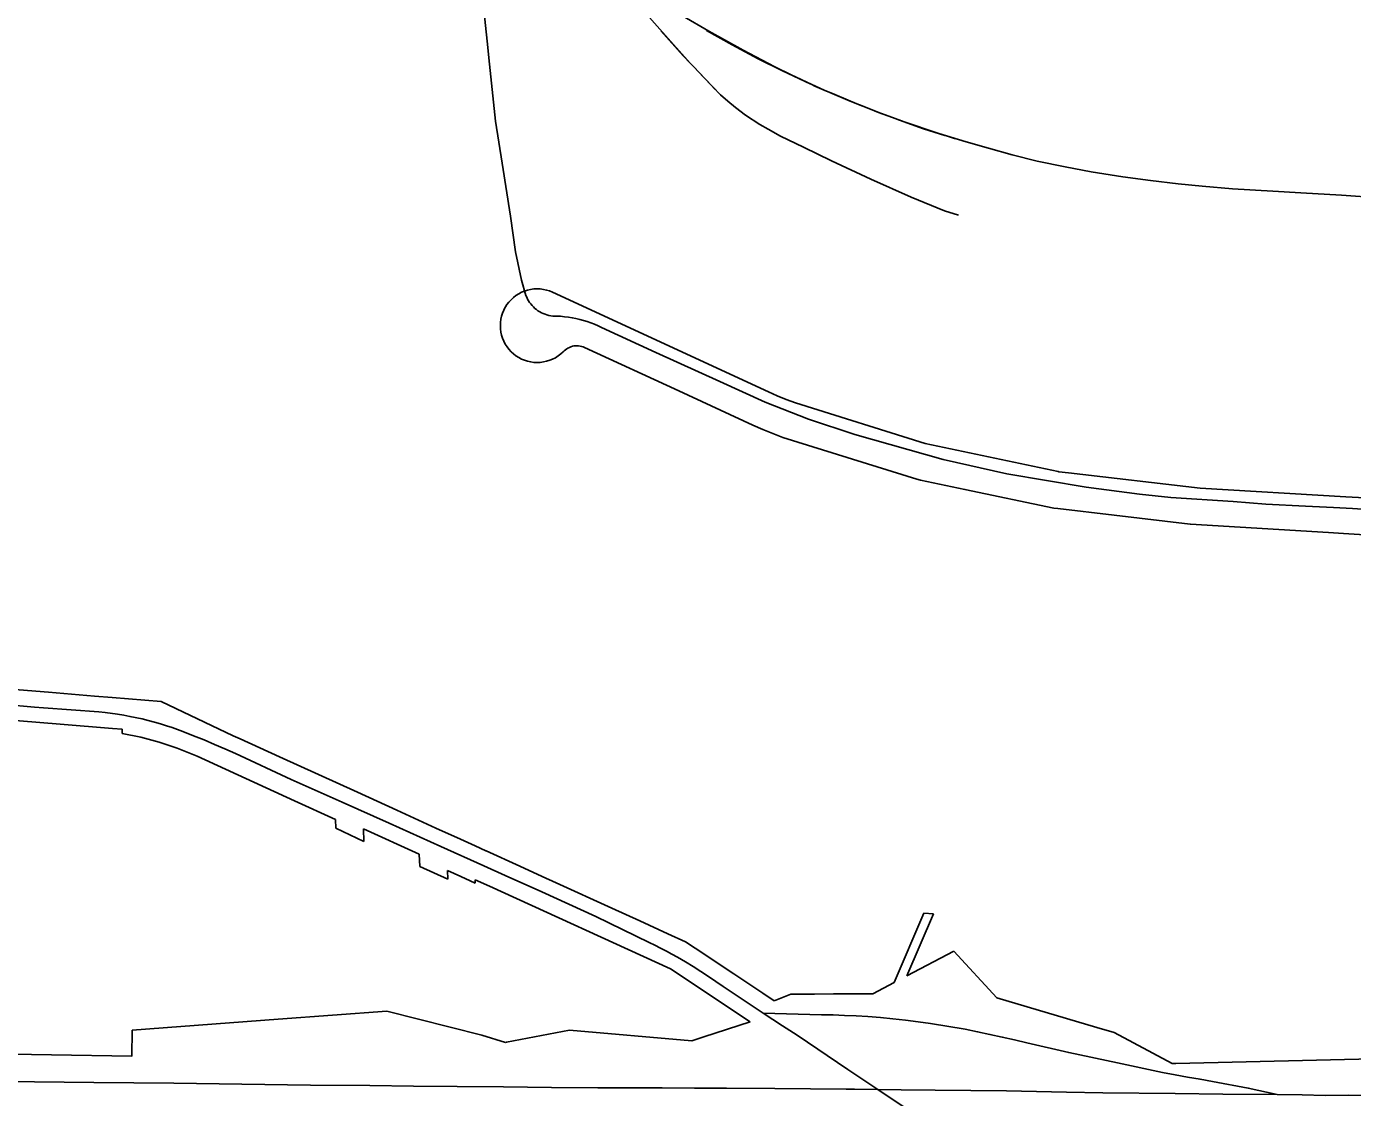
# Model space of a CAD drawing. Extents: x -2233 to 187241, y 4582 to 150524.
# Drawn here: x 94013 to 96173, y 58649 to 60393 of the extents above; entities that cross this region are included whole.
import ezdxf

# ---------------------------------------------------------------- set-up
doc = ezdxf.new("R2010")
doc.units = 0
for name, color, linetype in [('GE_X_CL_2000', 7, 'Continuous'), ('RD_X_RR_1', 7, 'Continuous'), ('RW_X_Fee_RW', 7, 'Continuous')]:
    doc.layers.add(name, color=color, linetype=linetype)

msp = doc.modelspace()

# ---------------------------------------------------------------- linework, layer by layer
at = {"layer": 'GE_X_CL_2000'}
for points in [[(94751.1, 60486.6), (94763.7, 60369), (94767.5, 60331.5), (94777, 60238.7), (94788, 60170.3), (94801.8, 60084.1), (94810, 60026.1), (94819.8, 59980.1), (94826.9, 59955.2), (94828.1, 59952.2), (94829.5, 59949.3), (94831.1, 59946.5), (94832.8, 59943.8), (94834.7, 59941.2), (94836.8, 59938.7), (94839, 59936.3), (94841.3, 59934.1), (94843.8, 59932.1), (94846.4, 59930.2), (94849.2, 59928.5), (94852, 59926.9), (94854.9, 59925.6), (94857.9, 59924.4), (94861, 59923.4), (94864.1, 59922.6), (94867.3, 59922), (94870.5, 59921.6), (94883.3, 59921.1), (94889.6, 59920.5), (94895.9, 59919.7), (94902.1, 59918.7), (94908.3, 59917.5), (94914.5, 59916), (94920.6, 59914.4), (94926.7, 59912.5), (94932.6, 59910.5), (94938.6, 59908.2), (94944.4, 59905.8), (94950.1, 59903.1), (95038.2, 59862.2), (95142.7, 59814.8), (95216.7, 59781.3), (95287, 59753.9), (95362.3, 59728.6), (95506.6, 59688), (95610, 59664.9), (95739.3, 59642.9), (95826, 59631.4), (95877.1, 59626.4), (95978.5, 59619.4), (96032.1, 59615.4), (96096.4, 59612.1), (96142.4, 59610), (96173, 59608.4), (96246.1, 59603.6)], [(93977.9, 59289.3), (94026.6, 59285), (94040.9, 59283.7), (94131.1, 59277), (94141.3, 59275.9), (94161.6, 59273.3), (94171.7, 59271.7), (94181.7, 59269.9), (94201.7, 59265.6), (94211.7, 59263.2), (94221.6, 59260.5), (94231.4, 59257.7), (94241.2, 59254.7), (94250.8, 59251.5), (94268, 59245), (94285.3, 59238.3), (94302.5, 59231.4), (94319.6, 59224.2), (94336.6, 59216.8), (94353.5, 59209.3), (94444.4, 59166.9), (94527.7, 59130.2), (94603.9, 59096), (94688.2, 59058), (94758.4, 59026.4), (94793, 59010.8), (94852.5, 58984.3), (94940.9, 58943.9), (95027.5, 58901.8), (95036.8, 58897.4), (95046.2, 58892.7), (95055.5, 58887.8), (95064.7, 58882.8), (95073.9, 58877.7), (95086.6, 58870.2), (95099.2, 58862.5), (95111.7, 58854.6), (95124.1, 58846.5), (95136.3, 58838.3), (95148.2, 58830), (95213.3, 58786.8)], [(95213.3, 58786.8), (95244.6, 58766), (95268.4, 58750.8), (95351.3, 58694.8), (95399.9, 58662.2), (95439.5, 58635.7), (95447.3, 58630.7), (95554.3, 58560.6), (95613, 58524.8), (95613.5, 58524.5)], [(95213.3, 58786.8), (95289.3, 58784.4), (95308.1, 58784.2), (95327, 58783.8), (95345.9, 58783.1), (95364.7, 58782.3), (95383.6, 58781.2), (95404.1, 58779.5), (95424.6, 58777.4), (95445, 58775.1), (95465.4, 58772.5), (95485.8, 58769.7), (95542.3, 58760.6), (95562.5, 58756.5), (95582.6, 58752.2), (95602.6, 58747.8), (95622.7, 58743.2), (95642.7, 58738.5), (95710.9, 58722.6), (95790.4, 58705.8), (95863.8, 58690.3), (95884.1, 58686.5), (95904.4, 58682.7), (95924.8, 58679), (95945.1, 58675.4), (96003.3, 58664.7), (96050.6, 58654.2)], [(93995.2, 58675.2), (94026.6, 58674.8), (94123, 58673.8), (94253.2, 58672.9), (94364, 58671), (94475.9, 58669.7), (94572.6, 58668.8), (94643.7, 58668.1), (94714.8, 58667.5), (94790.4, 58666.7), (94868.5, 58665.5), (94944.1, 58665.3), (95048.8, 58665), (95101.1, 58664.8), (95153.4, 58664.7), (95232.2, 58664), (95290.3, 58663.5), (95348.4, 58663), (95361.8, 58662.8), (95399.9, 58662.2), (95437.7, 58661.7), (95493.1, 58661.6), (95551.4, 58660.8), (95609.7, 58660.1), (95707.4, 58658.2), (95766.2, 58657.1), (95884.3, 58655.8), (95962.1, 58654.8), (96050.6, 58654.2)], [(96050.6, 58654.2), (96091.3, 58653.9), (96128.7, 58652.9), (96166.6, 58653.1), (96201.7, 58652.7)]]:
    msp.add_lwpolyline(points, dxfattribs=at)
at = {"layer": 'RD_X_RR_1'}
for p, q in [((95094.4, 60333.2), (95100, 60327.3)), ((95100, 60327.3), (95118.7, 60307.5)), ((95118.7, 60307.5), (95135.5, 60289.8)), ((95292.4, 60298.3), (95312.7, 60289.4)), ((95511.8, 60214.7), (95526.7, 60209.9))]:
    msp.add_line(p, q, dxfattribs=at)
for points in [[(94908.3, 60528.3), (94945.9, 60492.8), (94974.4, 60464.6), (95007.4, 60430.9), (95036.2, 60398.3), (95062.8, 60368.7), (95094.4, 60333.2)], [(94908.3, 60528.3), (94936.9, 60509.5), (94984.4, 60474.4), (95032.9, 60441.4), (95081.8, 60410.2), (95124.9, 60385.2), (95180.4, 60354.2), (95232.2, 60327.3), (95259, 60314.4), (95292.4, 60298.3)], [(95046.5, 60385.6), (95083.1, 60345.2), (95094.4, 60333.2)], [(95121.1, 60386.4), (95162.5, 60363.1), (95204.9, 60340.4), (95244.7, 60320.5), (95289.6, 60299.6), (95292.4, 60298.3)], [(95094.4, 60333.2), (95095, 60332.6), (95100, 60327.3)], [(95100, 60327.3), (95115.9, 60310.3), (95118.7, 60307.5)], [(95118.7, 60307.5), (95143.8, 60281.9), (95155.7, 60271.4), (95168.3, 60261.1), (95184.3, 60248.7), (95207.8, 60233.5), (95221.3, 60225.6), (95241.6, 60214.4), (95278.8, 60196.7), (95324.5, 60174), (95388.3, 60144.6), (95454.3, 60115.2), (95508.8, 60092.7), (95531.2, 60085.8)], [(95292.4, 60298.3), (95297.4, 60295.9), (95312.7, 60289.4)], [(95312.7, 60289.4), (95329.7, 60282), (95365.7, 60266.9), (95385.1, 60259.5)], [(95312.7, 60289.4), (95321.7, 60285.6), (95355.1, 60271.5), (95385.1, 60259.5)], [(95385.1, 60259.5), (95401.3, 60253), (95423.6, 60244.8)], [(95385.1, 60259.5), (95404.4, 60252.1), (95423.6, 60244.8)], [(95423.6, 60244.8), (95435.2, 60240.5), (95474.5, 60226.6), (95509, 60215.6), (95511.8, 60214.7)], [(95423.6, 60244.8), (95442.7, 60237.9), (95497.9, 60219.2), (95511.8, 60214.7)], [(95511.8, 60214.7), (95544, 60205), (95580, 60194.6), (95618.6, 60184), (95659.4, 60173.7), (95705.1, 60164.4), (95747.6, 60156.5), (95799.1, 60148.3), (95844, 60142.1), (95889, 60136.7), (95928.3, 60132.8), (95977.8, 60128.6), (96043.5, 60124.8), (96088.9, 60122), (96155.2, 60118.1), (96216.7, 60114.2), (96284, 60110.2), (96350.5, 60106), (96400.8, 60103.3), (96464.9, 60099), (96533.9, 60095.3), (96586.2, 60092), (96625, 60089.6)]]:
    msp.add_lwpolyline(points, dxfattribs=at)
at = {"layer": 'RW_X_Fee_RW'}
for p, q in [((95221.7, 59798.3), (94870.3, 59960.4)), ((96162.1, 59627.4), (95925.2, 59641.2)), ((94232.6, 59294.1), (94256.3, 59282.9)), ((94256.3, 59282.9), (94350.2, 59238.4)), ((94169.4, 59242.2), (94169.2, 59249.1)), ((94258.9, 59218.2), (94291.3, 59204.8)), ((94516.7, 59102.1), (94517.1, 59087.9)), ((94517.1, 59087.9), (94563, 59066)), ((94562.1, 59087), (94653.1, 59045.5)), ((94563, 59066), (94562.1, 59087)), ((94720.3, 59069.8), (94743.9, 59059.1)), ((94653.1, 59045.5), (94654, 59025.5)), ((94654, 59025.5), (94699.5, 59004.8)), ((94698.8, 59019.2), (94699.5, 59004.8)), ((94698.8, 59019.2), (94720.7, 59009.2)), ((94744.1, 59004), (94744.3, 58998.4)), ((95474.9, 58949.7), (95426.6, 58836.6)), ((95447.2, 58847.5), (95490.4, 58948.5)), ((95490.4, 58948.5), (95474.9, 58949.7)), ((95524, 58887.7), (95447.2, 58847.5)), ((95593.9, 58811.8), (95524, 58887.7)), ((95062.3, 58859.1), (95192.2, 58772.6)), ((95426.6, 58836.6), (95391.8, 58818.4)), ((95231.1, 58806.7), (95258.4, 58817.4)), ((95258.4, 58817.4), (95297, 58817.7)), ((95391.8, 58818.4), (95338.5, 58818)), ((95593.9, 58811.8), (95756.8, 58763.3)), ((94600.2, 58789.9), (94423, 58776.7)), ((94755.2, 58750.8), (94600.2, 58789.9)), ((94185.7, 58759.2), (94423, 58776.7)), ((94755.2, 58750.8), (94793.7, 58739.1)), ((94897.8, 58759.2), (95097, 58741.7)), ((95784.8, 58755), (95756.8, 58763.3)), ((95879.1, 58704.5), (95784.8, 58755))]:
    msp.add_line(p, q, dxfattribs=at)
for points in [[(94870.3, 59960.4), (94865.4, 59962.4), (94860.4, 59963.9), (94855.3, 59965), (94850.1, 59965.7), (94844.9, 59965.9), (94839.7, 59965.7), (94834.5, 59965), (94829.4, 59963.8), (94824.4, 59962.2), (94819.6, 59960.2), (94815, 59957.8), (94810.6, 59955), (94806.5, 59951.8), (94802.6, 59948.2), (94799.1, 59944.4), (94795.9, 59940.2), (94793.6, 59936.6), (94793.1, 59935.8), (94790.7, 59931.2), (94788.7, 59926.4), (94787.2, 59921.4), (94786, 59916.3), (94785.3, 59911.1), (94785.1, 59905.9), (94785.4, 59900.7), (94786, 59895.5), (94787.2, 59890.4), (94788.7, 59885.4), (94790.7, 59880.6), (94793.1, 59875.9), (94796, 59871.5), (94799.1, 59867.4), (94802.7, 59863.5), (94806.5, 59860), (94810.6, 59856.8), (94815.1, 59854), (94819.7, 59851.6), (94824.5, 59849.6), (94829.5, 59848), (94834.6, 59846.8), (94839.8, 59846.1), (94845, 59845.9), (94850.2, 59846.1), (94855.4, 59846.8), (94860.5, 59847.9), (94865.5, 59849.5), (94870.3, 59851.4), (94875, 59853.8), (94879.4, 59856.6), (94883.5, 59859.8), (94887.4, 59863.3)], [(94922.2, 59870.4), (94919.8, 59871.3), (94917.4, 59872.1), (94915, 59872.7), (94912.5, 59873), (94909.9, 59873.1), (94907.4, 59873.1), (94904.9, 59872.8), (94902.4, 59872.3), (94900, 59871.5), (94897.6, 59870.6), (94895.3, 59869.5), (94893.2, 59868.2), (94891.1, 59866.7), (94889.2, 59865.1), (94887.4, 59863.3)], [(95196.6, 59743.8), (95075.6, 59799.6), (94922.2, 59870.4)], [(95221.7, 59798.3), (95236.2, 59791.9), (95250.8, 59785.9), (95265.6, 59780.3)], [(95265.6, 59780.3), (95477.3, 59714.3), (95693.5, 59668.4), (95694.8, 59668.2), (95710.7, 59666.4), (95925.2, 59641.2)], [(95196.6, 59743.8), (95212.6, 59736.7), (95228.8, 59730.1), (95245.1, 59723.9)], [(95245.1, 59723.9), (95463.3, 59656.1), (95469.4, 59654.5), (95541.8, 59639.4), (95686.8, 59608.7), (95693.1, 59608), (95785.1, 59597.3), (95908.5, 59582.9)], [(97435.8, 59562), (97232.5, 59562.1), (96382.6, 59613.9), (96223.3, 59623.6), (96220.9, 59623.8), (96209.9, 59624.4), (96183, 59626.1), (96162.1, 59627.4)], [(96158.5, 59567.5), (96134, 59569), (95909.5, 59582.9), (95908.5, 59582.9)], [(97224.2, 59502.5), (97111.1, 59509.4), (96992.9, 59516.6), (96801, 59528.3), (96663.7, 59536.7), (96567.1, 59542.6), (96283.8, 59559.8), (96219.9, 59563.7), (96158.5, 59567.5)], [(93251.2, 59373.9), (93315.8, 59368.6), (93332.3, 59367.3), (93335.4, 59367), (93386.7, 59362.9), (93506.3, 59353.1), (93815, 59328), (93874.8, 59323.2), (93876.8, 59323), (93974.5, 59315.1), (94049.2, 59309), (94124, 59302.9), (94152.9, 59300.5), (94232.6, 59294.1)], [(94068, 59257.3), (93968.4, 59265.4), (93849.1, 59275.1), (93780.1, 59280.7), (93718.6, 59285.7)], [(94068, 59257.3), (94153.4, 59250.3), (94169.2, 59249.1)], [(94258.9, 59218.2), (94229.6, 59228.1), (94199.7, 59236.1), (94169.4, 59242.2)], [(94350.2, 59238.4), (94361.6, 59233.2), (94425.3, 59204.2), (94489, 59175.2), (94552.7, 59146.2), (94616.4, 59117.1), (94680.2, 59088.1), (94720.3, 59069.8)], [(94516.7, 59102.1), (94450.1, 59132.5), (94291.3, 59204.8)], [(94743.9, 59059.1), (94761.5, 59051.1), (94762.1, 59050.8), (94816.7, 59025.9), (94853.1, 59009.4), (94875.8, 58999), (94966.8, 58957.5), (95012.3, 58936.8), (95057.8, 58916.1), (95086.7, 58902.9)], [(94720.7, 59009.2), (94736.2, 59002.2), (94744.3, 58998.4)], [(94744.1, 59004), (94767.7, 58993.3), (95062.3, 58859.1)], [(95086.7, 58902.9), (95102.6, 58892.4), (95165.3, 58850.6), (95212.7, 58819), (95231.1, 58806.7)], [(95297, 58817.7), (95327.7, 58817.9), (95338.5, 58818)], [(94185.7, 58759.2), (94185.1, 58716.9), (93792, 58723.2), (93346.1, 58729.4), (93344.8, 58773.9)], [(95097, 58741.7), (95116.7, 58748.1), (95192.2, 58772.6)], [(94793.7, 58739.1), (94795.1, 58739.3), (94897.8, 58759.2)], [(95879.1, 58704.5), (95885.2, 58704.6), (96229, 58713.1), (96275.9, 58714.3)]]:
    msp.add_lwpolyline(points, dxfattribs=at)

doc.saveas('drawing.dxf')
